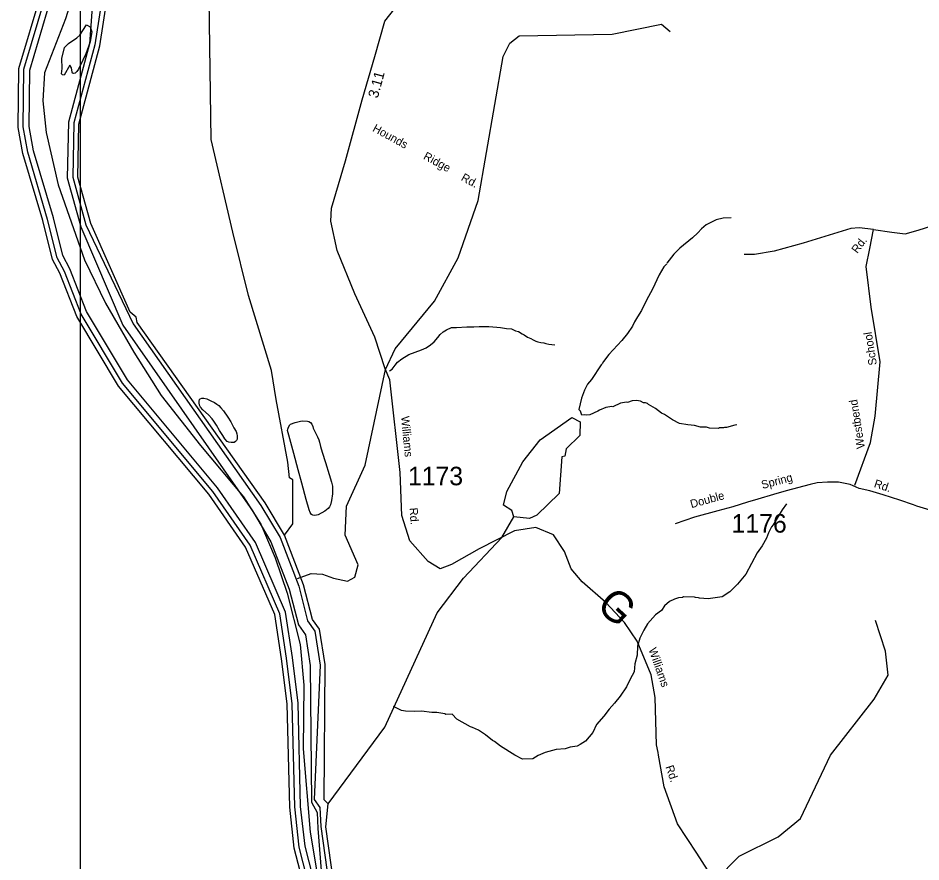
# Model space of a CAD drawing. Extents: x 1551653 to 1702041, y 811336 to 920032.
# Drawn here: x 1551653 to 1558854, y 846853 to 853577 of the extents above; entities that cross this region are included whole.
import ezdxf

# ---------------------------------------------------------------- set-up
doc = ezdxf.new("R2010")
doc.units = 0
for name, color, linetype in [('Old_Level_10', 7, 'Continuous'), ('Old_Level_11', 7, 'Continuous'), ('Old_Level_17', 7, 'Continuous'), ('Old_Level_22', 7, 'Continuous'), ('Old_Level_32', 7, 'Continuous'), ('Old_Level_35', 7, 'Continuous'), ('Old_Level_52', 7, 'Continuous'), ('Old_Level_59', 7, 'Continuous'), ('Old_Level_60', 7, 'Continuous'), ('Old_Level_61', 7, 'Continuous'), ('Old_Level_62', 7, 'Continuous'), ('Old_Level_63', 7, 'Continuous'), ('Old_Level_8', 7, 'Continuous')]:
    doc.layers.add(name, color=color, linetype=linetype)

msp = doc.modelspace()

# ---------------------------------------------------------------- linework, layer by layer
at = {"layer": 'Old_Level_32'}
for points in [[(1557216.73, 846686.784), (1557066.052, 846921.87), (1556910.942, 847156.957), (1556804.58, 847449.707), (1556760.264, 847702.535), (1556757.228, 847724.085), (1556745.086, 847784.955), (1556734.03, 848163.946), (1556702.696, 848342.845), (1556590.308, 848612.094), (1556489.974, 848759.791), (1556339.295, 848919.472), (1556153.164, 849083.589), (1556064.874, 849188.292), (1556011.693, 849325.795), (1555923.059, 849458.863), (1555781.244, 849516.526), (1555612.839, 849489.912), (1555329.209, 849347.974), (1555108.967, 849223.82), (1555020.332, 849188.336), (1554922.835, 849245.999), (1554776.588, 849410.115), (1554714.544, 849614.153), (1554701.249, 849955.693), (1554617.302, 850693.348), (1554581.849, 850782.06), (1554497.646, 851034.89), (1554338.105, 851380.866), (1554196.85, 851725.047), (1554148.102, 851960.133), (1554152.534, 852062.151), (1554263.327, 852439.177), (1554396.238, 852924.98), (1554498.168, 853270.957), (1554577.673, 853553.013), (1554697.329, 853703.823)], [(1558925.984, 849655.102), (1558820.384, 849688.701), (1558793.5, 849697.821), (1558685.082, 849734.6), (1558551.483, 849778.8), (1558445.883, 849810.302), (1558360.184, 849827.5), (1558290.066, 849859.987), (1558195.785, 849879.646), (1558107.397, 849879.646), (1558026.853, 849874.779), (1557970.751, 849861.58), (1557778.529, 849810.147), (1557678.028, 849779.547), (1557551.614, 849742.352), (1557469.314, 849719.554), (1557354.138, 849681.354), (1557233.738, 849651.154), (1557048.704, 849600.486), (1556893.386, 849546.602)]]:
    msp.add_lwpolyline(points, dxfattribs=at)
at = {"layer": 'Old_Level_35'}
for points in [[(1558474.574, 851891.341), (1558621.961, 851872.268), (1558726.444, 851858.008), (1558830.928, 851886.528), (1558949.66, 851924.554), (1559087.388, 852000.607), (1559248.863, 852100.426)], [(1558474.574, 851891.341), (1558360.941, 851906.211), (1558294.452, 851901.458), (1557914.512, 851782.626), (1557681.798, 851720.833), (1557525.073, 851692.313), (1557444.336, 851692.313)], [(1558326.936, 849853.944), (1558451.177, 850195.027), (1558489.171, 850404.172), (1558527.166, 850836.722), (1558455.926, 851274.024), (1558417.933, 851597.247), (1558446.428, 851739.846), (1558474.923, 851891.952)], [(1554615.09, 850766.698), (1554637.19, 850778.499), (1554659.791, 850810.1), (1554680.192, 850835.897), (1554712.692, 850861.199), (1554769.191, 850896.498), (1554819.391, 850913.699), (1554871.891, 850934.798), (1554908.19, 850950.3), (1554942.491, 850973.597), (1554970.791, 850997.298), (1555001.49, 851030.897), (1555019.791, 851054.499), (1555044.19, 851076.199), (1555070.391, 851093.699), (1555110.791, 851111.097), (1555148.79, 851112.498), (1555232.989, 851117.298), (1555288.99, 851116.297), (1555330.889, 851119.699), (1555370.889, 851119.099), (1555406.89, 851118.498), (1555470.889, 851115.398), (1555500.991, 851110.998), (1555548.891, 851104.299), (1555588.789, 851099.699), (1555620.488, 851085.198), (1555644.389, 851078.699), (1555672.289, 851062.298), (1555690.088, 851051.999), (1555715.79, 851035.598), (1555741.689, 851023.098), (1555761.489, 851012.898), (1555783.29, 851002.498), (1555799.29, 850998.298), (1555823.188, 850991.898), (1555845.088, 850989.598), (1555862.988, 850985.198), (1555884.887, 850978.997), (1555932.988, 850972.199)]]:
    msp.add_lwpolyline(points, dxfattribs=at)
at = {"layer": 'Old_Level_52'}
msp.add_lwpolyline([(1552117.406, 853841.449), (1552031.11, 853571.596), (1551863.912, 853139.83), (1551850.429, 852918.551), (1551877.396, 852664.889), (1551974.479, 852249.315), (1552182.127, 851650.241), (1552349.324, 851304.829), (1552575.85, 850916.24), (1552794.287, 850570.828), (1553107.108, 850171.446), (1553452.29, 849761.268), (1553589.824, 849545.386), (1553703.087, 849275.533), (1553800.17, 848994.886), (1553902.646, 848584.709), (1553932.309, 848260.885), (1553926.916, 847753.562), (1553983.548, 847089.723), (1554091.417, 846442.075)], dxfattribs=at)
at = {"layer": 'Old_Level_59'}
for points in [[(1553778.368, 849455.733), (1553844.721, 849546.962), (1553843.37, 849897.569), (1553818.354, 849914.486), (1553804.308, 850039.516), (1553710.877, 850538.606), (1553674.924, 850769.934), (1553490.019, 851366.245), (1553366.75, 851870.024), (1553194.38, 852609.126), (1553178.284, 853725.635), (1553065.3, 854453.416), (1552890.288, 855031.406)], [(1553881.161, 849112.375), (1553990.513, 849152.139), (1554081.656, 849146.006), (1554169.296, 849115.053), (1554281.74, 849090.476), (1554339.391, 849122.575), (1554366.355, 849220.59), (1554261.369, 849455.784), (1554273.364, 849688.621), (1554420.387, 850013.884), (1554582.378, 850775.55), (1554660.4, 850941.335), (1554974.335, 851322.373), (1555163.393, 851666.502), (1555321.385, 852122.897), (1555522.336, 853271.137), (1555574.317, 853378.379), (1555650.391, 853435.948), (1556392.372, 853450.455), (1556785.355, 853527.862), (1556853.945, 853470.909)], [(1554127.367, 847314.836), (1554579.404, 847926.096), (1554994.327, 848836.885), (1555206.351, 849114.936), (1555512.391, 849437.073), (1555606.408, 849602.55)], [(1556744.754, 846231.033), (1557023.42, 846445.415), (1557218.425, 846710.598), (1557404.407, 846897.247), (1557715.368, 847051.805), (1557892.431, 847199.237), (1558133.367, 847703.204), (1558481.341, 848149.141), (1558592.376, 848340.609), (1558570.436, 848531.41), (1558490.363, 848775.985)]]:
    msp.add_lwpolyline(points, dxfattribs=at)
at = {"layer": 'Old_Level_60'}
msp.add_line((1553930.312, 849061.982), (1553778.368, 849455.733), dxfattribs=at)
for points in [[(1553778.368, 849455.733), (1553623.349, 849714.868), (1552604.343, 851150.386), (1552596.346, 851193.191), (1552547.338, 851233.637), (1552233.301, 851939.221), (1552130.365, 852308.93), (1552137.337, 852732.312), (1552305.274, 853355.926), (1552370.276, 853771.516), (1552372.326, 854405.075), (1552342.286, 854655.136), (1552326.292, 854688.303), (1552233.301, 855149.773), (1552235.352, 855757.086), (1552341.363, 856171.855), (1552529.294, 856479.843), (1552800.27, 856750.205), (1552977.333, 856871.288), (1553389.282, 857082.953), (1553795.285, 857458.762), (1554054.369, 857982.106), (1554534.293, 859374.102), (1554564.333, 859682.142)], [(1553754.377, 848471.38), (1553701.371, 848823.711), (1553468.33, 849360.23), (1553174.285, 849783.047), (1552454.347, 850644.574), (1552121.343, 851199.598), (1551985.291, 851543.727), (1551928.286, 851653.225), (1551850.366, 851963.366), (1551691.348, 852498.398), (1551653.311, 852706.013), (1551660.283, 853175.275), (1551836.32, 853772.489), (1551900.296, 854102.777), (1551931.362, 854502.577), (1551914.343, 855011.773), (1551837.345, 855387.634), (1551807.305, 855631.133), (1551822.274, 856005.096), (1551952.277, 856314.264), (1552164.301, 856592.365), (1552216.282, 856693.046)], [(1555606.408, 849602.55), (1555590.311, 849652.122), (1555524.387, 849696.156), (1555551.351, 849803.911), (1555679.406, 850040.951), (1555816.381, 850215.451), (1556069.415, 850394.154), (1556135.34, 850360.064), (1556133.392, 850251.745), (1556023.381, 850145.58), (1556014.359, 850086.73), (1555989.343, 850080.629), (1555967.402, 849788.891), (1555789.314, 849615.263), (1555731.387, 849590.196), (1555606.408, 849602.55)], [(1554127.367, 847314.836), (1554095.379, 847348.362), (1554103.376, 848424.885), (1554058.367, 848708.113), (1554001.363, 848784.751), (1553930.312, 849061.982)], [(1554605.344, 841629.254), (1554590.375, 841731.318), (1554340.314, 842310.847), (1554102.351, 843064.106), (1553969.375, 843592.063), (1553944.358, 843615.542), (1553868.386, 844066.811), (1553888.379, 844808.381), (1553963.325, 845325.523), (1554016.331, 846049.92), (1553948.357, 846517.439), (1553924.366, 846593.411), (1553918.317, 846718.287), (1553855.366, 846962.504), (1553819.379, 847288.281), (1553798.361, 848112.591), (1553754.377, 848471.38)], [(1554212.361, 845244.937), (1554235.327, 846222.728), (1554108.4, 847131.365), (1554127.367, 847314.836)]]:
    msp.add_lwpolyline(points, dxfattribs=at)
at = {"layer": 'Old_Level_61'}
for points in [[(1553958.302, 846720.235), (1553894.838, 846969.733), (1553859.364, 847290.998), (1553838.346, 848113.616), (1553794.055, 848476.251), (1553740.946, 848829.658), (1553505.034, 849376.172), (1553207.093, 849805.911), (1552487.053, 850667.847), (1552157.329, 851217.335), (1552022.508, 851558.439), (1551965.913, 851667.527), (1551889.121, 851973.106), (1551730.308, 852507.728), (1551693.399, 852709.346), (1551700.166, 853169.226), (1551874.665, 853761.16)], [(1554005.667, 846727.322), (1553941.836, 846978.262), (1553906.948, 847294.227), (1553885.922, 848117.121), (1553841.274, 848482.681), (1553787.148, 848842.86), (1553546.9, 849399.419), (1553245.035, 849834.818), (1552526.002, 850695.548), (1552200.204, 851238.494), (1552065.927, 851578.22), (1552010.771, 851684.534), (1551935.088, 851985.703), (1551776.717, 852518.835), (1551741.113, 852713.324), (1551747.715, 853162.006), (1551921.01, 853749.854)], [(1552252.14, 853774.949), (1552222.799, 853373.422), (1552054.586, 852748.984), (1552046.055, 852304.069), (1552153.295, 851912.503), (1552489.741, 851129.659)], [(1552330.291, 853774.694), (1552266.109, 853364.23), (1552098.684, 852742.718), (1552090.38, 852309.597), (1552194.751, 851928.507), (1552572.575, 851141.503)], [(1552572.575, 851141.503), (1553589.823, 849692.978), (1553742.279, 849438.15), (1553892.172, 849049.781), (1553962.608, 848774.806), (1554020.432, 848692.119), (1554063.391, 848421.86), (1554015.409, 847348.977), (1554059.187, 847287.256), (1554068.62, 847135.466), (1554195.239, 846220.421)], [(1552489.741, 851129.659), (1553522.147, 849650.357), (1553670.149, 849402.974), (1553815.882, 849025.382), (1553888.755, 848740.89), (1553944.356, 848661.384), (1553983.15, 848417.324), (1553992.226, 847328.202), (1554039.557, 847245.64), (1554043.614, 847119.765), (1554115.152, 846215.848), (1554111.928, 846122.954)]]:
    msp.add_lwpolyline(points, dxfattribs=at)
at = {"layer": 'Old_Level_62'}
for points in [[(1552200.083, 853522.223), (1552228.995, 853507.306), (1552240.478, 853467.167), (1552240.273, 853451.173), (1552227.56, 853387.401), (1552194.444, 853291.899), (1552171.068, 853242.122), (1552134.979, 853170.713), (1552122.778, 853152.873), (1552108.629, 853139.083), (1552096.531, 853135.239), (1552088.637, 853139.34), (1552084.638, 853145.337), (1552079.102, 853181.427), (1552066.594, 853201.881), (1552020.662, 853121.961), (1552008.461, 853124.32), (1552000.464, 853132.419), (1552004.976, 853174.352), (1552002.002, 853254.323), (1552024.968, 853341.982), (1552055.418, 853373.612), (1552121.958, 853418.723), (1552146.154, 853440.407), (1552200.083, 853522.223)], [(1557339.713, 851985.922), (1557275.634, 851982.744), (1557221.501, 851969.415), (1557141.018, 851928.456), (1557102.673, 851896.929), (1557074.273, 851865.3), (1557031.315, 851825.264), (1556930.839, 851743.14), (1556882.344, 851695.773), (1556826.468, 851623.851)], [(1556826.365, 851619.955), (1556804.22, 851596.118), (1556765.465, 851530.501), (1556712.049, 851417.825), (1556664.989, 851329.806), (1556625.927, 851245.94), (1556591.888, 851196.01), (1556568.307, 851156.179), (1556552.518, 851121.986), (1556513.763, 851062.521), (1556467.114, 851007.157), (1556363.768, 850896.531), (1556321.117, 850841.116), (1556310.864, 850821.226), (1556302.765, 850813.332), (1556227.408, 850698.4), (1556195.01, 850658.825), (1556170.404, 850611.15), (1556145.592, 850547.533), (1556125.395, 850458.232)], [(1553158.265, 850542.732), (1553191.893, 850527.558), (1553220.908, 850513.102), (1553238.645, 850501.516), (1553254.844, 850488.906), (1553270.531, 850472.604), (1553290.626, 850447.126), (1553326.202, 850397.401), (1553350.399, 850358.543), (1553374.902, 850312.817), (1553392.229, 850281.546), (1553398.791, 850264.937), (1553401.046, 850247.354), (1553399.406, 850222.901), (1553396.023, 850210.753), (1553387.821, 850201.935), (1553377.055, 850196.347), (1553351.526, 850196.399), (1553332.969, 850197.885), (1553321.384, 850203.986), (1553302.109, 850224.132), (1553285.192, 850250.02), (1553260.073, 850291.543), (1553235.467, 850333.579), (1553214.346, 850364.9), (1553201.428, 850383.304), (1553172.926, 850414.267), (1553127.507, 850455.687), (1553108.847, 850477.423), (1553099.107, 850493.058), (1553096.339, 850510.129), (1553097.159, 850524.482), (1553100.645, 850538.221), (1553106.079, 850543.91), (1553118.485, 850548.422), (1553134.991, 850548.576), (1553158.265, 850542.732)], [(1556808.218, 850417.171), (1556784.227, 850427.834), (1556736.757, 850466.639), (1556681.086, 850498.423), (1556673.191, 850505.599), (1556657.3, 850511.905), (1556641.203, 850512.161), (1556617.315, 850523.644), (1556585.429, 850530.667), (1556549.34, 850525.9), (1556513.251, 850514.878), (1556504.331, 850515.904), (1556457.169, 850507.599), (1556396.884, 850480.378), (1556388.887, 850482.223), (1556340.802, 850473.099), (1556290.564, 850453.721), (1556276.415, 850443.93), (1556212.029, 850414.761), (1556188.038, 850413.07), (1556172.044, 850415.274), (1556150.001, 850412.147)], [(1556150.001, 850412.147), (1556138.415, 850443.674), (1556125.395, 850458.232)], [(1557384.107, 850336.073), (1557368.113, 850334.278), (1557303.829, 850315.106), (1557287.835, 850315.26), (1557279.838, 850311.364), (1557247.85, 850311.774), (1557239.75, 850307.878), (1557167.777, 850308.801), (1557143.786, 850316.541), (1557095.496, 850317.721), (1557048.129, 850330.28), (1556995.123, 850335.304), (1556928.379, 850347.812), (1556872.707, 850374.469), (1556808.218, 850417.171)], [(1553917.103, 849870.418), (1553887.883, 849977.814), (1553851.691, 850107.253), (1553811.398, 850254.019), (1553802.376, 850289.596), (1553803.401, 850302.36), (1553809.04, 850316.509), (1553820.01, 850335.015), (1553826.88, 850340.141), (1553862.559, 850354.341), (1553906.44, 850366.08), (1553922.229, 850367.977), (1553961.394, 850366.336), (1553972.569, 850363.055), (1553985.18, 850355.263), (1553995.433, 850342.243), (1554004.045, 850323.224), (1554007.531, 850310.357), (1554013.887, 850292.928), (1554029.061, 850265.502), (1554041.979, 850239.666), (1554051.309, 850217.623), (1554057.563, 850196.451), (1554065.15, 850163.181), (1554078.376, 850119.248), (1554105.135, 850035.946), (1554133.843, 849940.546), (1554151.99, 849877.749), (1554159.577, 849848.221), (1554161.32, 849826.383), (1554160.397, 849786.551), (1554152.502, 849732.623), (1554145.633, 849697.405), (1554137.841, 849682.59), (1554125.436, 849667.826), (1554098.676, 849648.141), (1554046.798, 849618.511), (1554033.982, 849615.077), (1554017.373, 849613.18), (1554003.122, 849615.025), (1553992.767, 849622.049), (1553983.334, 849636.556), (1553974.722, 849658.548), (1553951.756, 849739.544), (1553917.103, 849870.418)], [(1557782.523, 849705.333), (1557746.024, 849657.812), (1557674.563, 849538.779), (1557662.363, 849522.939), (1557637.859, 849475.264), (1557621.352, 849431.486), (1557588.646, 849371.918), (1557548.764, 849316.451), (1557458.028, 849145.643), (1557391.079, 849066.544), (1557328.333, 849005.336), (1557267.842, 848964.12), (1557155.679, 848949.511), (1557087.807, 848954.38), (1557079.81, 848958.481), (1557055.818, 848958.789), (1557047.924, 848962.89), (1556959.957, 848963.967), (1556951.857, 848960.071), (1556919.869, 848956.483), (1556887.778, 848946.896), (1556847.486, 848927.416), (1556809.141, 848893.89), (1556784.637, 848857.442)], [(1556784.637, 848857.442), (1556737.065, 848821.712), (1556674.217, 848749.123), (1556643.561, 848700.372), (1556610.855, 848635.729), (1556594.041, 848571.292), (1556589.222, 848499.216), (1556572.408, 848431.447), (1556567.692, 848367.573), (1556533.551, 848309.441), (1556506.279, 848248.386), (1556453.683, 848174.311), (1556410.725, 848117.717), (1556366.126, 848070.298), (1556325.423, 848014.832), (1556266.676, 847947.626), (1556237.866, 847884.06), (1556177.375, 847813.932), (1556136.775, 847787.378), (1556112.579, 847775.69), (1556056.497, 847766.411), (1556016.409, 847754.928), (1555944.334, 847747.854), (1555856.059, 847724.991), (1555799.772, 847701.717), (1555759.377, 847674.24), (1555675.408, 847671.319), (1555614.302, 847702.64), (1555500.601, 847775.485), (1555453.029, 847812.035), (1555437.137, 847820.237), (1555381.671, 847864.939), (1555326.102, 847901.592), (1555278.427, 847924.199), (1555262.433, 847928.402), (1555151.192, 847989.764), (1555115.718, 848030.16), (1555063.635, 848026.827), (1555057.381, 848032.928), (1554991.867, 848043.744), (1554951.882, 848044.257), (1554871.911, 848053.279), (1554815.932, 848051.946), (1554743.959, 848054.869), (1554712.073, 848059.277), (1554647.566, 848091.31)]]:
    msp.add_lwpolyline(points, dxfattribs=at)
at = {"layer": 'Old_Level_63'}
msp.add_lwpolyline([(1569096.749, 837125.444), (1552150.735, 837125.444), (1552150.735, 866094.075), (1569096.749, 866094.075), (1569096.749, 837125.444)], dxfattribs=at)

# ---------------------------------------------------------------- texts
at = {"layer": 'Old_Level_10'}
for s, rotation, p in [('Hounds', 331.3139333, (1554474.344, 852679.017)), ('Ridge', 331.3139333, (1554879.456, 852457.23)), ('Rd.', 331.3139333, (1555180.435, 852287.015)), ('Rd.', 53.2018, (1558346.056, 851696.89)), ('School', 99.03755, (1558502.42, 850815.018)), ('Westbend', 99.03755, (1558406.96, 850151.745))]:
    msp.add_text(s, height=65.6167, rotation=rotation, dxfattribs=at).set_placement(p)
at = {"layer": 'Old_Level_11'}
for s, rotation, p in [('Williams', 275.578425, (1554706.795, 850401.891)), ('Spring', 14.90615, (1557590.096, 849824.059)), ('Rd.', 341.6938917, (1558473.984, 849841.041)), ('Double', 15.4150417, (1557023.456, 849671.443)), ('Rd.', 274.1855722, (1554774.294, 849673.194)), ('Williams', 289.3569139, (1556680.073, 848546.441)), ('Rd.', 288.9007917, (1556815.296, 847610.656))]:
    msp.add_text(s, height=65.6167, rotation=rotation, dxfattribs=at).set_placement(p)
at = {"layer": 'Old_Level_17'}
msp.add_text('3.11', height=82.0208, rotation=74.6620389, dxfattribs=at).set_placement((1554521.524, 852934.192))
at = {"layer": 'Old_Level_22'}
msp.add_text('G', height=246.062, rotation=317.5642722, dxfattribs=at).set_placement((1556254.447, 848882.069))
at = {"layer": 'Old_Level_8'}
for s, p in [('1173', (1554762.89, 849854.189)), ('1176', (1557343.567, 849476.865))]:
    msp.add_text(s, height=147.6375, dxfattribs=at).set_placement(p)

doc.saveas('drawing.dxf')
